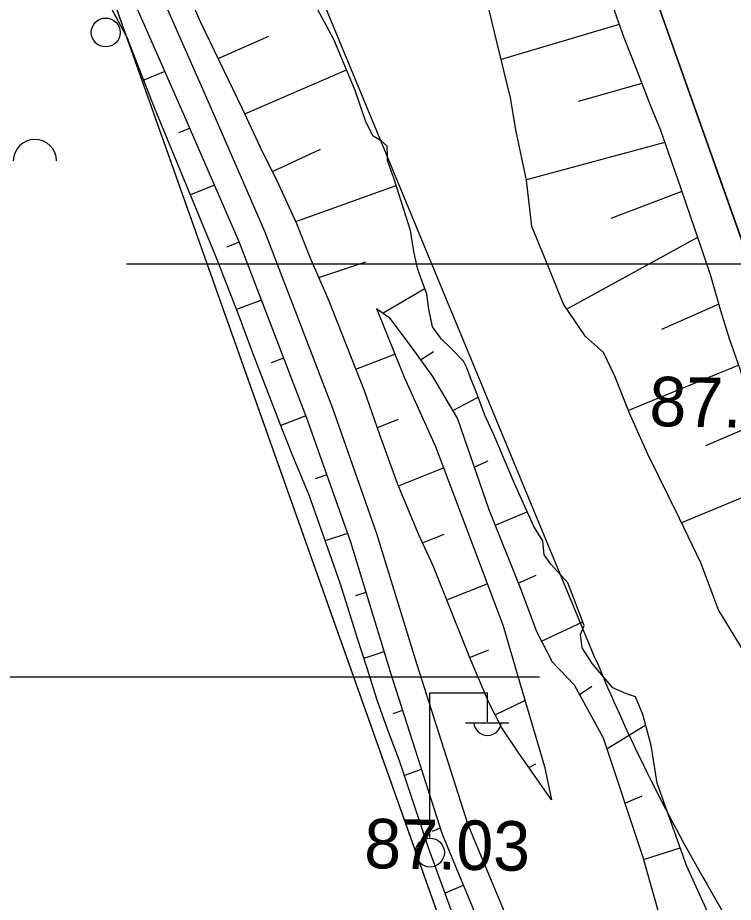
# Model space of a CAD drawing. Extents: x 417995 to 421451, y 4454518 to 4458015.
# Drawn here: x 419919.2 to 420005.9, y 4457579.6 to 4457686.7 of the extents above; entities that cross this region are included whole.
import ezdxf

# ---------------------------------------------------------------- set-up
doc = ezdxf.new("R2010")
doc.units = 0
for name, color, linetype in [('ADAKENARI', 7, 'Continuous'), ('Hid_Dere_Sulu_Yat_Gen', 7, 'Continuous'), ('PL_AYA_PARK_DINLENME', 7, 'Continuous'), ('PL_KA_TARIM_ALANI', 7, 'Continuous'), ('PL_TA_K_DERE', 7, 'Continuous'), ('S_Elektrik_Diregi', 7, 'Continuous'), ('S_Meyvalik', 7, 'Continuous'), ('Sev_Sevalti', 7, 'Continuous'), ('Sev_Sevustu', 7, 'Continuous'), ('Sev_Tarama', 7, 'Continuous'), ('SN_TR_TASKIN', 7, 'Continuous'), ('Y_Kot_Noktasi', 7, 'Continuous'), ('Y_Yol_Kotu', 7, 'Continuous'), ('Yol_Toprak_Duz', 7, 'Continuous'), ('Yol_Toprak_Kesik', 7, 'Continuous')]:
    doc.layers.add(name, color=color, linetype=linetype)

msp = doc.modelspace()

# ---------------------------------------------------------------- linework, layer by layer
at = {"layer": 'ADAKENARI'}
for p, q in [((419960.83, 4457789.63), (420029.54, 4457596.1)), ((419899.97, 4457775.73), (419971.11, 4457575.36))]:
    msp.add_line(p, q, dxfattribs=at)
at = {"layer": 'Hid_Dere_Sulu_Yat_Gen'}
for points in [[(420007.82, 4457608.98), (420004.12, 4457614.98), (420001.98, 4457620.69), (419999.41, 4457626.06), (419995.51, 4457633.91), (419993.34, 4457638.81), (419991.58, 4457643.28), (419990.19, 4457646.15), (419988, 4457648.08), (419985.36, 4457652.02), (419983.48, 4457656.61), (419981.5, 4457661.41), (419980.87, 4457667.01), (419979.62, 4457672.9), (419978.95, 4457677), (419977.3, 4457683.61), (419976.12, 4457688.61)], [(420005.79, 4457571.84), (420000.25, 4457584.04), (419996.72, 4457594.03), (419995.97, 4457598.59), (419994.97, 4457602.34), (419994.08, 4457604.48), (419992.99, 4457604.84), (419991.32, 4457605.54), (419988.86, 4457608.47), (419987.6, 4457610.4), (419987.41, 4457612.01), (419987.87, 4457613.12), (419985.87, 4457618.27), (419983.82, 4457620.53), (419983.02, 4457621.64), (419982.85, 4457623.35), (419981.77, 4457625.09), (419979.43, 4457630.28), (419976.94, 4457636.12), (419975.82, 4457638.56), (419974.85, 4457641.18), (419974.09, 4457643.08), (419973.65, 4457644.28), (419973.25, 4457645.11), (419971.68, 4457646.72), (419970.59, 4457647.78), (419969.48, 4457649.26), (419969.05, 4457651.39), (419968.8, 4457653.21), (419967.71, 4457656.19), (419967.21, 4457658.37), (419966.82, 4457660.94), (419964.85, 4457667.13), (419964.04, 4457669.41), (419964.03, 4457670.05), (419963.98, 4457671.13), (419963.28, 4457671.8), (419962.31, 4457672.36), (419961.43, 4457674.09), (419960.12, 4457677.89), (419957.53, 4457684.03), (419955.56, 4457687.71)]]:
    msp.add_lwpolyline(points, dxfattribs=at)
at = {"layer": 'PL_AYA_PARK_DINLENME'}
msp.add_lwpolyline([(419960.83, 4457789.63), (420029.54, 4457596.1), (420030.7, 4457592.92), (420031.93, 4457589.76), (420033.23, 4457586.63), (420034.58, 4457583.53), (420036, 4457580.45), (420037.48, 4457577.4), (420039.01, 4457574.38), (420040.61, 4457571.39), (420142.03, 4457386.37), (420146.65, 4457377.49), (420150.89, 4457368.43), (420154.74, 4457359.2), (420158.19, 4457349.81)], dxfattribs=at)
at = {"layer": 'PL_KA_TARIM_ALANI'}
for p, q in [((419974.23, 4457645.28), (419933.24, 4457744.21)), ((419989.21, 4457609.12), (419974.23, 4457645.28)), ((420060.22, 4457482.65), (420002.71, 4457581.81))]:
    msp.add_line(p, q, dxfattribs=at)
msp.add_arc((420201.35, 4457697.02), 229.63, 202.5057, 210.1137, dxfattribs=at)
at = {"layer": 'PL_TA_K_DERE'}
for points in [[(420158.19, 4457349.81), (420154.74, 4457359.2), (420150.89, 4457368.43), (420146.65, 4457377.49), (420142.03, 4457386.37), (420040.61, 4457571.39), (420039.01, 4457574.38), (420037.48, 4457577.4), (420036, 4457580.45), (420034.58, 4457583.53), (420033.23, 4457586.63), (420031.93, 4457589.76), (420030.7, 4457592.92), (420029.54, 4457596.1), (419960.83, 4457789.63)], [(419899.97, 4457775.73), (419971.11, 4457575.36), (419972.71, 4457571.01), (419974.38, 4457566.7), (419976.15, 4457562.42), (419978, 4457558.17), (419979.94, 4457553.97), (419981.96, 4457549.8), (419984.06, 4457545.67), (419986.24, 4457541.59), (420087.66, 4457356.57), (420091.39, 4457349.37)]]:
    msp.add_lwpolyline(points, dxfattribs=at)
at = {"layer": 'S_Elektrik_Diregi'}
for p, q in [((419969.15, 4457587.44), (419969.15, 4457604.94)), ((419969.15, 4457604.94), (419976.15, 4457604.94)), ((419976.15, 4457601.44), (419976.15, 4457604.94)), ((419973.49, 4457601.3), (419978.74, 4457601.3))]:
    msp.add_line(p, q, dxfattribs=at)
for centre in [(419929.9, 4457684.9), (419969.18, 4457585.61)]:
    msp.add_circle(centre, 1.75, dxfattribs=at)
msp.add_arc((419976.15, 4457601.46), 1.66, 184.8384, 355.1464, dxfattribs=at)
at = {"layer": 'S_Meyvalik'}
msp.add_arc((419921.33, 4457669.34), 2.62, 360, 180, dxfattribs=at)
at = {"layer": 'Sev_Sevalti'}
for points in [[(419887.47, 4457790.41), (419887.61, 4457790), (419889, 4457786.04), (419891.16, 4457780.29), (419893.14, 4457774.96), (419894.59, 4457770.96), (419904.82, 4457745.23), (419906.34, 4457740.89), (419917.03, 4457715.13), (419919.57, 4457709.45), (419921.69, 4457704.44), (419932.62, 4457684)], [(420007.82, 4457608.98), (420004.12, 4457614.98), (420001.98, 4457620.69), (419999.41, 4457626.06), (419995.51, 4457633.91), (419993.34, 4457638.81), (419991.58, 4457643.28), (419990.19, 4457646.15), (419988, 4457648.08), (419985.36, 4457652.02), (419983.48, 4457656.61), (419981.5, 4457661.41), (419980.87, 4457667.01), (419979.62, 4457672.9), (419978.95, 4457677), (419977.3, 4457683.61), (419976.12, 4457688.61)], [(419968.36, 4457654.41), (419967.71, 4457656.19), (419967.21, 4457658.37), (419966.82, 4457660.94), (419964.85, 4457667.13), (419964.04, 4457669.41), (419964.03, 4457670.05), (419963.98, 4457671.13), (419963.28, 4457671.8), (419962.31, 4457672.36), (419961.43, 4457674.09), (419960.12, 4457677.89), (419957.53, 4457684.03), (419955.56, 4457687.71)], [(419974.89, 4457570.02), (419968.99, 4457586.18), (419965.48, 4457596.71), (419964.03, 4457600.56), (419962.8, 4457604.06), (419961.52, 4457608.04), (419960.4, 4457611.52), (419959.26, 4457615.15), (419958.31, 4457618.23), (419954.54, 4457628.9), (419952.54, 4457633.72), (419951.01, 4457637.6), (419949.37, 4457641.81), (419947.67, 4457646.19), (419946.06, 4457650.56), (419944.87, 4457653.65), (419943.3, 4457657.69), (419935.83, 4457675.79), (419934.61, 4457678.88), (419932.56, 4457684.16)], [(420005.79, 4457571.84), (420000.25, 4457584.04), (419996.72, 4457594.03), (419995.97, 4457598.59), (419994.97, 4457602.34), (419994.08, 4457604.48), (419992.99, 4457604.84), (419991.32, 4457605.54), (419988.86, 4457608.47), (419987.6, 4457610.4), (419987.41, 4457612.01), (419987.87, 4457613.12), (419985.87, 4457618.27), (419983.82, 4457620.53), (419983.02, 4457621.64), (419982.85, 4457623.35), (419981.77, 4457625.09), (419979.43, 4457630.28), (419976.94, 4457636.12), (419975.82, 4457638.56), (419974.85, 4457641.18), (419974.09, 4457643.08), (419973.65, 4457644.28), (419973.25, 4457645.11), (419971.68, 4457646.72), (419970.59, 4457647.78), (419969.48, 4457649.26), (419969.05, 4457651.39), (419968.8, 4457653.21), (419968.36, 4457654.41)], [(419962.7, 4457651.49), (419966.05, 4457643.16), (419969.84, 4457634.77), (419973.77, 4457624.42), (419978.04, 4457613.04), (419980.09, 4457606), (419983.07, 4457596.04), (419983.89, 4457592.01)]]:
    msp.add_lwpolyline(points, dxfattribs=at)
at = {"layer": 'Sev_Sevustu'}
for points in [[(419890.32, 4457790.38), (419892.34, 4457784.46), (419892.6, 4457783.65), (419896.25, 4457776.46), (419896.51, 4457775.7), (419905.99, 4457752.33), (419915.4, 4457731.06), (419924.94, 4457708.9), (419931.46, 4457692.92), (419939.32, 4457675), (419946.04, 4457659.59), (419954.23, 4457638.26), (419959.54, 4457623.21), (419964.38, 4457607.36), (419970.64, 4457587.84), (419977.65, 4457571), (419986.75, 4457552.52), (419992.25, 4457541.3), (419998.21, 4457527.98), (420006.55, 4457509.47), (420012.79, 4457495.94), (420014.65, 4457491.34), (420013.45, 4457490.04)], [(419983.89, 4457592.01), (419979.94, 4457597.66), (419977.88, 4457600.72), (419976.3, 4457603.79), (419974.03, 4457609.1), (419969.56, 4457620.34), (419967.83, 4457624.09), (419965.29, 4457630.18), (419963.12, 4457636.2), (419961.25, 4457641.5), (419956.98, 4457652.36), (419954.65, 4457657.64), (419953.06, 4457661.72), (419950.86, 4457666.51), (419948.67, 4457670.99), (419946.41, 4457675.75), (419941.43, 4457686.12), (419935.31, 4457699.95), (419933.7, 4457702.84), (419924.68, 4457725.4), (419922.1, 4457731.54), (419919.32, 4457738.83), (419911.63, 4457759.59)], [(419991.08, 4457688.73), (419992.68, 4457684.31), (419994.18, 4457680.43), (419995.82, 4457676.23), (419997.11, 4457673.09), (419999.51, 4457666.15), (420000.75, 4457662.56), (420002.1, 4457658.59), (420003.15, 4457655.49), (420004.38, 4457651.22), (420005.42, 4457647.85), (420006.77, 4457644.06), (420008.92, 4457636.95), (420011.6, 4457629.38), (420013.55, 4457623.32), (420015.11, 4457618.76), (420017.37, 4457612.68), (420019.27, 4457608.1), (420024.87, 4457595.69), (420027.11, 4457590.44), (420029.56, 4457584.54), (420030.49, 4457582.13), (420032.18, 4457578.42)], [(419962.7, 4457651.49), (419964.21, 4457650.44), (419966.79, 4457647.01), (419969.5, 4457643.25), (419972.52, 4457638.14), (419976.3, 4457627.15), (419980.14, 4457617.57), (419982.1, 4457612.36), (419984, 4457608.71), (419986.64, 4457605.92), (419990.15, 4457599.48), (419994.95, 4457585.06), (419997.44, 4457576.32)]]:
    msp.add_lwpolyline(points, dxfattribs=at)
at = {"layer": 'Sev_Tarama'}
for p, q in [((419992.11, 4457685.86), (419977.8, 4457681.62)), ((419943.54, 4457681.74), (419949.68, 4457684.47)), ((419937.05, 4457680.17), (419934.52, 4457679.11)), ((419946.74, 4457675.06), (419959.06, 4457680.39)), ((419994.85, 4457678.72), (419987.12, 4457676.54)), ((419940.07, 4457673.29), (419938.7, 4457672.73)), ((419997.64, 4457671.58), (419980.86, 4457667.05)), ((419950.09, 4457668.08), (419955.91, 4457670.79)), ((419943.07, 4457666.4), (419940.18, 4457665.24)), ((419952.92, 4457662.03), (419965.09, 4457666.36)), ((419999.69, 4457665.65), (419991.07, 4457662.36)), ((419946.07, 4457659.5), (419944.55, 4457658.91)), ((420001.59, 4457660.08), (419985.76, 4457651.42)), ((419955.7, 4457655.24), (419961.41, 4457657.14)), ((419963.5, 4457650.94), (419968.54, 4457653.92)), ((419948.76, 4457652.48), (419945.76, 4457651.34)), ((420004.16, 4457651.99), (419997.24, 4457648.94)), ((419968.05, 4457645.27), (419969.59, 4457646.26)), ((419951.45, 4457645.48), (419949.93, 4457644.9)), ((419960.21, 4457644.13), (419964.93, 4457645.95)), ((420006.58, 4457644.61), (419993.22, 4457639.12)), ((419971.93, 4457639.14), (419975.01, 4457640.75)), ((419954.15, 4457638.47), (419951.12, 4457637.33)), ((419962.81, 4457637.08), (419965.35, 4457638.08)), ((420008.75, 4457637.52), (420002.55, 4457634.87)), ((419974.54, 4457632.28), (419976.24, 4457633.02)), ((419956.67, 4457631.36), (419955.29, 4457630.87)), ((419965.36, 4457630.02), (419970.82, 4457632.2)), ((420011.26, 4457630.35), (419999.66, 4457625.53)), ((419977.06, 4457625.26), (419980.97, 4457626.87)), ((419959.17, 4457624.25), (419956.49, 4457623.37)), ((419968.28, 4457623.11), (419970.88, 4457624.15)), ((419979.87, 4457618.24), (419982.03, 4457619.18)), ((419971.21, 4457616.2), (419976.12, 4457618.15)), ((419961.41, 4457617.09), (419960.16, 4457616.68)), ((419982.7, 4457611.21), (419987.71, 4457613.53)), ((419963.6, 4457609.92), (419961.17, 4457609.12)), ((419973.98, 4457609.24), (419976.3, 4457610.15)), ((419987.29, 4457604.73), (419988.78, 4457605.77)), ((419977.07, 4457602.29), (419980.69, 4457604.01)), ((419965.85, 4457602.79), (419964.69, 4457602.39)), ((419990.59, 4457598.15), (419995.31, 4457601.06)), ((419981.16, 4457595.92), (419982.01, 4457596.34)), ((419968.13, 4457595.66), (419966.08, 4457594.92)), ((419992.77, 4457591.59), (419994.87, 4457592.48)), ((419970.41, 4457588.55), (419969.43, 4457588.17)), ((419995.04, 4457584.75), (419999.49, 4457586.18)), ((419973.22, 4457581.64), (419971, 4457580.7))]:
    msp.add_line(p, q, dxfattribs=at)
at = {"layer": 'SN_TR_TASKIN'}
for p, q in [((419932.43, 4457656.9), (420032.43, 4457656.9)), ((419882.43, 4457606.9), (419982.43, 4457606.9))]:
    msp.add_line(p, q, dxfattribs=at)
at = {"layer": 'Yol_Toprak_Duz'}
msp.add_lwpolyline([(419915.4, 4457731.06), (419924.94, 4457708.9), (419931.46, 4457692.92), (419939.32, 4457675), (419946.04, 4457659.59), (419954.23, 4457638.26), (419959.54, 4457623.21), (419964.38, 4457607.36), (419970.64, 4457587.84), (419977.65, 4457571), (419986.75, 4457552.52), (419992.25, 4457541.3), (419998.21, 4457527.98), (420006.55, 4457509.47), (420012.79, 4457495.94), (420021.79, 4457473.73), (420027.73, 4457461.18), (420034.08, 4457450.19), (420040.59, 4457438.74), (420046.54, 4457430.75), (420058.65, 4457416.93), (420066.65, 4457407.85), (420075.08, 4457396.08), (420080.96, 4457387.88)], dxfattribs=at)
at = {"layer": 'Yol_Toprak_Kesik'}
msp.add_lwpolyline([(419918.46, 4457732.39), (419928.02, 4457710.19), (419934.53, 4457694.22), (419942.38, 4457676.34), (419949.13, 4457660.86), (419957.36, 4457639.41), (419962.72, 4457624.25), (419967.57, 4457608.36), (419973.77, 4457588.99), (419980.7, 4457572.38), (419989.75, 4457553.99), (419995.28, 4457542.71), (420001.25, 4457529.34), (420009.58, 4457510.85), (420015.86, 4457497.26), (420024.84, 4457475.07), (420030.69, 4457462.73), (420036.98, 4457451.85), (420043.39, 4457440.57), (420049.14, 4457432.85), (420061.16, 4457419.13), (420069.27, 4457409.93), (420077.79, 4457398.03)], dxfattribs=at)

# ---------------------------------------------------------------- texts
at = {"layer": 'Y_Kot_Noktasi'}
msp.add_text('87.42', height=6, rotation=359.0012, dxfattribs=at).set_placement((419995.72, 4457637.25))
at = {"layer": 'Y_Yol_Kotu'}
msp.add_text('87.03', height=6, rotation=359.0012, dxfattribs=at).set_placement((419961.18, 4457583.73))

doc.saveas('drawing.dxf')
